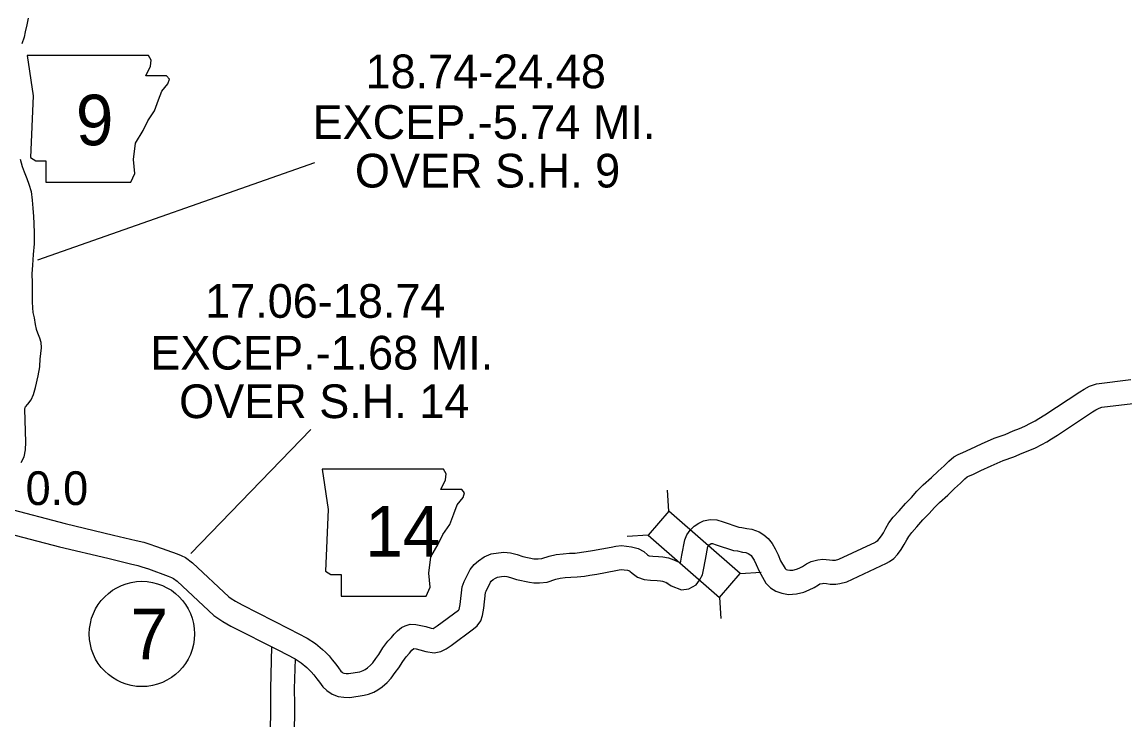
# Model space of a CAD drawing. Extents: x -939622 to -934222, y 1383701 to 1385301.
# Drawn here: x -936509.41 to -936467.91, y 1384867.63 to 1384893.87 of the extents above; entities that cross this region are included whole.
import ezdxf

# ---------------------------------------------------------------- set-up
doc = ezdxf.new("R2010")
doc.units = 0
for name, color, linetype in [('Level 10', 7, 'Continuous'), ('Level 20', 7, 'Continuous'), ('Level 21', 7, 'Continuous'), ('Level 25', 7, 'Continuous'), ('Level 27', 7, 'Continuous')]:
    doc.layers.add(name, color=color, linetype=linetype)

msp = doc.modelspace()

# ---------------------------------------------------------------- linework, layer by layer
at = {"layer": 'Level 10'}
for points in [[(-936509.18, 1384894.013), (-936509.239, 1384893.763), (-936509.295, 1384893.506), (-936509.34, 1384893.302), (-936509.42, 1384893.053)], [(-936509.483, 1384888.713), (-936509.408, 1384888.439), (-936509.339, 1384888.24), (-936509.235, 1384887.981), (-936509.156, 1384887.775), (-936509.075, 1384887.492), (-936509.036, 1384887.17), (-936509.006, 1384886.864), (-936508.988, 1384886.561), (-936508.972, 1384886.291), (-936508.956, 1384885.931), (-936508.962, 1384885.531), (-936508.992, 1384885.127), (-936509.026, 1384884.723), (-936509.045, 1384884.403), (-936509.034, 1384884.06), (-936509.039, 1384883.352), (-936509.025, 1384883.126), (-936509.002, 1384882.947), (-936508.96, 1384882.748), (-936508.914, 1384882.49), (-936508.878, 1384882.314), (-936508.827, 1384882.179), (-936508.753, 1384881.994), (-936508.713, 1384881.83), (-936508.698, 1384881.623), (-936508.718, 1384881.41), (-936508.739, 1384881.189)], [(-936509.447, 1384877.304), (-936509.334, 1384877.521), (-936509.288, 1384877.784), (-936509.275, 1384878.069), (-936509.307, 1384879.314), (-936509.301, 1384879.377), (-936509.284, 1384879.4), (-936509.196, 1384879.496), (-936509.071, 1384879.668), (-936508.98, 1384879.868), (-936508.905, 1384880.124), (-936508.807, 1384880.57), (-936508.747, 1384880.906), (-936508.738, 1384881.218)], [(-936484.677, 1384873.547), (-936484.637, 1384873.519), (-936484.586, 1384873.818), (-936484.473, 1384874.396), (-936484.399, 1384874.585), (-936484.278, 1384874.764), (-936484.12, 1384874.915), (-936483.952, 1384875.027), (-936483.776, 1384875.117), (-936483.522, 1384875.165), (-936483.274, 1384875.146), (-936483.034, 1384875.075), (-936482.437, 1384874.881), (-936482.332, 1384874.865), (-936482.142, 1384874.825), (-936481.952, 1384874.797), (-936481.681, 1384874.699), (-936481.503, 1384874.581), (-936481.336, 1384874.448), (-936481.191, 1384874.26), (-936481.069, 1384874.061), (-936480.963, 1384873.839), (-936480.869, 1384873.613), (-936480.703, 1384873.316), (-936480.689, 1384873.303), (-936480.665, 1384873.287), (-936480.612, 1384873.271), (-936480.52, 1384873.254), (-936480.403, 1384873.262), (-936480.271, 1384873.294), (-936480.172, 1384873.334), (-936480.048, 1384873.399), (-936479.891, 1384873.491), (-936479.713, 1384873.589), (-936479.472, 1384873.642), (-936479.276, 1384873.676), (-936479.032, 1384873.652), (-936478.914, 1384873.634), (-936478.84, 1384873.632), (-936478.809, 1384873.636), (-936478.684, 1384873.668), (-936477.302, 1384874.312), (-936477.272, 1384874.33), (-936477.211, 1384874.377), (-936477.157, 1384874.431), (-936477.07, 1384874.55), (-936476.999, 1384874.662), (-936476.912, 1384874.836), (-936476.791, 1384875.033), (-936476.628, 1384875.246), (-936476.412, 1384875.491), (-936476.172, 1384875.759), (-936475.942, 1384875.996), (-936475.738, 1384876.231), (-936475.508, 1384876.461), (-936475.186, 1384876.743), (-936474.939, 1384876.982), (-936474.718, 1384877.182), (-936474.539, 1384877.355), (-936474.353, 1384877.516), (-936474.182, 1384877.605), (-936474.015, 1384877.678), (-936473.717, 1384877.824), (-936473.306, 1384878.004), (-936472.831, 1384878.216), (-936472.42, 1384878.36), (-936472.119, 1384878.493), (-936471.882, 1384878.58), (-936471.673, 1384878.668), (-936471.465, 1384878.782), (-936471.293, 1384878.871), (-936471.149, 1384878.959), (-936470.929, 1384879.095), (-936469.615, 1384879.968), (-936469.452, 1384880.066), (-936469.246, 1384880.179), (-936468.976, 1384880.267), (-936467.688, 1384880.425)], [(-936485.185, 1384872.804), (-936484.982, 1384872.666), (-936484.599, 1384872.524), (-936484.317, 1384872.555), (-936484.045, 1384872.706), (-936483.915, 1384872.887), (-936483.808, 1384873.08), (-936483.765, 1384873.276), (-936483.701, 1384873.656), (-936483.605, 1384874.143), (-936483.597, 1384874.164), (-936483.587, 1384874.179), (-936483.555, 1384874.21), (-936483.496, 1384874.249), (-936483.481, 1384874.257), (-936483.472, 1384874.259), (-936483.438, 1384874.256), (-936483.3, 1384874.215), (-936482.647, 1384874.003), (-936482.495, 1384873.98), (-936482.3, 1384873.938), (-936482.173, 1384873.92), (-936482.089, 1384873.889), (-936482.032, 1384873.852), (-936481.982, 1384873.812), (-936481.934, 1384873.749), (-936481.862, 1384873.632), (-936481.785, 1384873.471), (-936481.679, 1384873.218), (-936481.426, 1384872.766), (-936481.253, 1384872.594), (-936481.043, 1384872.462), (-936480.826, 1384872.396), (-936480.575, 1384872.349), (-936480.267, 1384872.369), (-936479.992, 1384872.435), (-936479.793, 1384872.517), (-936479.612, 1384872.611), (-936479.447, 1384872.708), (-936479.392, 1384872.738), (-936479.297, 1384872.759), (-936479.242, 1384872.769), (-936479.144, 1384872.759), (-936478.998, 1384872.737), (-936478.797, 1384872.729), (-936478.636, 1384872.751), (-936478.378, 1384872.817), (-936476.881, 1384873.516), (-936476.767, 1384873.583), (-936476.614, 1384873.7), (-936476.471, 1384873.845), (-936476.327, 1384874.041), (-936476.214, 1384874.219), (-936476.124, 1384874.4), (-936476.049, 1384874.523), (-936475.933, 1384874.673), (-936475.738, 1384874.893), (-936475.514, 1384875.145), (-936475.279, 1384875.387), (-936475.079, 1384875.617), (-936474.893, 1384875.804), (-936474.577, 1384876.08), (-936474.324, 1384876.325), (-936474.103, 1384876.525), (-936473.932, 1384876.69), (-936473.844, 1384876.766), (-936473.793, 1384876.793), (-936473.637, 1384876.861), (-936473.338, 1384877.007), (-936472.942, 1384877.181), (-936472.498, 1384877.379), (-936472.089, 1384877.523), (-936471.781, 1384877.658), (-936471.552, 1384877.743), (-936471.282, 1384877.856), (-936471.043, 1384877.987), (-936470.85, 1384878.087), (-936470.678, 1384878.193), (-936470.444, 1384878.337), (-936469.133, 1384879.207), (-936469.004, 1384879.285), (-936468.887, 1384879.349), (-936468.78, 1384879.384), (-936467.62, 1384879.526)], [(-936509.988, 1384875.587), (-936507.786, 1384875.008), (-936505.972, 1384874.578), (-936505.124, 1384874.371), (-936504.836, 1384874.305), (-936504.641, 1384874.249), (-936504.352, 1384874.153), (-936503.581, 1384873.869), (-936503.431, 1384873.805), (-936503.258, 1384873.731), (-936502.994, 1384873.532), (-936501.633, 1384872.257), (-936501.544, 1384872.197), (-936501.386, 1384872.089), (-936501.135, 1384871.949), (-936499.36, 1384871.05), (-936498.68, 1384870.703), (-936498.373, 1384870.498), (-936498.104, 1384870.28), (-936497.989, 1384870.169), (-936497.861, 1384870.032), (-936497.741, 1384869.891), (-936497.605, 1384869.721), (-936497.502, 1384869.582), (-936497.414, 1384869.466), (-936497.37, 1384869.423), (-936497.34, 1384869.402), (-936497.308, 1384869.391), (-936497.219, 1384869.378), (-936497.131, 1384869.375), (-936496.709, 1384869.438), (-936496.643, 1384869.455), (-936496.58, 1384869.479), (-936496.508, 1384869.523), (-936496.414, 1384869.584), (-936496.298, 1384869.687), (-936496.216, 1384869.772), (-936496.098, 1384869.934), (-936495.986, 1384870.089), (-936495.832, 1384870.338), (-936495.644, 1384870.586), (-936495.509, 1384870.729), (-936495.412, 1384870.851), (-936495.281, 1384870.98), (-936495.138, 1384871.098), (-936494.992, 1384871.163), (-936494.814, 1384871.222), (-936494.6, 1384871.217), (-936494.406, 1384871.183), (-936494.213, 1384871.137), (-936494.019, 1384871.082), (-936493.939, 1384871.068), (-936493.904, 1384871.085), (-936493.793, 1384871.161), (-936492.984, 1384871.756), (-936492.963, 1384871.775), (-936492.928, 1384871.964), (-936492.852, 1384872.636), (-936492.777, 1384872.827), (-936492.554, 1384873.289), (-936492.405, 1384873.471), (-936492.243, 1384873.613), (-936492.028, 1384873.759), (-936491.761, 1384873.868), (-936491.487, 1384873.908), (-936491.289, 1384873.93), (-936491.035, 1384873.91), (-936490.784, 1384873.85), (-936490.57, 1384873.775), (-936490.158, 1384873.688), (-936490.092, 1384873.678), (-936489.99, 1384873.679), (-936489.848, 1384873.692), (-936489.575, 1384873.786), (-936489.309, 1384873.848), (-936489.053, 1384873.874), (-936488.816, 1384873.891), (-936488.603, 1384873.901), (-936488.367, 1384873.931), (-936488.181, 1384873.955), (-936487.947, 1384873.997), (-936487.242, 1384874.127), (-936487.075, 1384874.162), (-936486.856, 1384874.182), (-936486.662, 1384874.16), (-936486.475, 1384874.139), (-936486.233, 1384874.077), (-936486.015, 1384873.962), (-936485.882, 1384873.837), (-936485.84, 1384873.806), (-936485.81, 1384873.796), (-936485.683, 1384873.78), (-936485.461, 1384873.768), (-936485.298, 1384873.759), (-936485.082, 1384873.725), (-936484.886, 1384873.65), (-936484.744, 1384873.585)], [(-936510.209, 1384874.714), (-936508.005, 1384874.135), (-936506.182, 1384873.703), (-936505.331, 1384873.495), (-936505.061, 1384873.433), (-936504.907, 1384873.389), (-936504.65, 1384873.303), (-936503.913, 1384873.033), (-936503.786, 1384872.979), (-936503.713, 1384872.947), (-936503.574, 1384872.842), (-936502.197, 1384871.553), (-936502.051, 1384871.453), (-936501.86, 1384871.323), (-936501.558, 1384871.154), (-936499.768, 1384870.247), (-936499.136, 1384869.925), (-936498.908, 1384869.773), (-936498.7, 1384869.604), (-936498.629, 1384869.536), (-936498.533, 1384869.434), (-936498.436, 1384869.318), (-936498.318, 1384869.171), (-936498.222, 1384869.042), (-936498.092, 1384868.871), (-936497.949, 1384868.729), (-936497.75, 1384868.59), (-936497.518, 1384868.512), (-936497.301, 1384868.48), (-936497.077, 1384868.473), (-936496.535, 1384868.554), (-936496.374, 1384868.594), (-936496.18, 1384868.668), (-936496.025, 1384868.763), (-936495.868, 1384868.866), (-936495.675, 1384869.036), (-936495.525, 1384869.193), (-936495.369, 1384869.406), (-936495.238, 1384869.589), (-936495.089, 1384869.828), (-936494.956, 1384870.004), (-936494.83, 1384870.138), (-936494.743, 1384870.247), (-936494.677, 1384870.311), (-936494.672, 1384870.316), (-936494.589, 1384870.301), (-936494.44, 1384870.266), (-936494.219, 1384870.203), (-936493.907, 1384870.15), (-936493.66, 1384870.205), (-936493.454, 1384870.303), (-936493.272, 1384870.427), (-936492.423, 1384871.052), (-936492.293, 1384871.163), (-936492.152, 1384871.357), (-936492.089, 1384871.553), (-936492.037, 1384871.832), (-936491.971, 1384872.418), (-936491.952, 1384872.467), (-936491.791, 1384872.801), (-936491.756, 1384872.843), (-936491.691, 1384872.901), (-936491.602, 1384872.961), (-936491.522, 1384872.993), (-936491.371, 1384873.016), (-936491.275, 1384873.026), (-936491.176, 1384873.018), (-936491.037, 1384872.985), (-936490.812, 1384872.907), (-936490.318, 1384872.802), (-936490.156, 1384872.778), (-936489.946, 1384872.779), (-936489.657, 1384872.806), (-936489.326, 1384872.92), (-936489.162, 1384872.958), (-936488.974, 1384872.977), (-936488.762, 1384872.993), (-936488.526, 1384873.004), (-936488.253, 1384873.038), (-936488.044, 1384873.065), (-936487.787, 1384873.111), (-936487.067, 1384873.244), (-936486.941, 1384873.27), (-936486.867, 1384873.277), (-936486.761, 1384873.265), (-936486.636, 1384873.252), (-936486.56, 1384873.232), (-936486.543, 1384873.223), (-936486.459, 1384873.145), (-936486.26, 1384872.997), (-936486.008, 1384872.913), (-936485.763, 1384872.883), (-936485.512, 1384872.869), (-936485.393, 1384872.863), (-936485.315, 1384872.85), (-936485.235, 1384872.82), (-936485.118, 1384872.766)], [(-936500.022, 1384870.375), (-936500.07, 1384868.809), (-936500.066, 1384868.21), (-936500.061, 1384867.804), (-936500.073, 1384867.393), (-936500.088, 1384867.032), (-936500.104, 1384866.664), (-936500.099, 1384866.367), (-936500.071, 1384865.998), (-936500.058, 1384865.907)], [(-936499.136, 1384869.919), (-936499.17, 1384868.798), (-936499.166, 1384868.219), (-936499.161, 1384867.797), (-936499.173, 1384867.36), (-936499.189, 1384866.993), (-936499.204, 1384866.652), (-936499.2, 1384866.409), (-936499.175, 1384866.094), (-936499.146, 1384865.884)]]:
    msp.add_lwpolyline(points, dxfattribs=at)
at = {"layer": 'Level 20'}
for p, q in [((-936485.074, 1384875.471), (-936485.128, 1384876.261)), ((-936485.854, 1384874.575), (-936486.644, 1384874.521)), ((-936482.387, 1384873.128), (-936481.597, 1384873.183)), ((-936483.168, 1384872.233), (-936483.114, 1384871.443))]:
    msp.add_line(p, q, dxfattribs=at)
msp.add_lwpolyline([(-936482.387, 1384873.128), (-936485.074, 1384875.471), (-936485.854, 1384874.575), (-936483.168, 1384872.233)], close=True, dxfattribs=at)
at = {"layer": 'Level 21'}
for points in [[(-936509.225, 1384892.613), (-936508.997, 1384891.09), (-936509.099, 1384888.781), (-936508.896, 1384888.654), (-936508.515, 1384888.654), (-936508.515, 1384887.842), (-936505.317, 1384887.842), (-936505.165, 1384888.172), (-936505.216, 1384888.705), (-936505.14, 1384889.314), (-936504.861, 1384889.796), (-936504.683, 1384890.151), (-936504.429, 1384890.532), (-936504.277, 1384890.938), (-936504.15, 1384891.268), (-936503.922, 1384891.547), (-936503.871, 1384891.725), (-936503.972, 1384891.852), (-936504.759, 1384891.852), (-936504.581, 1384892.207), (-936504.556, 1384892.435), (-936504.661, 1384892.611)], [(-936498.118, 1384877.057), (-936497.889, 1384875.535), (-936497.991, 1384873.225), (-936497.788, 1384873.098), (-936497.407, 1384873.098), (-936497.407, 1384872.286), (-936494.21, 1384872.286), (-936494.057, 1384872.616), (-936494.108, 1384873.149), (-936494.032, 1384873.758), (-936493.753, 1384874.24), (-936493.575, 1384874.596), (-936493.321, 1384874.976), (-936493.169, 1384875.382), (-936493.042, 1384875.712), (-936492.814, 1384875.991), (-936492.763, 1384876.169), (-936492.865, 1384876.296), (-936493.651, 1384876.296), (-936493.474, 1384876.651), (-936493.448, 1384876.88), (-936493.554, 1384877.055)]]:
    msp.add_lwpolyline(points, close=True, dxfattribs=at)
at = {"layer": 'Level 25'}
for p, q in [((-936508.816, 1384884.931), (-936498.394, 1384888.587)), ((-936498.55, 1384878.553), (-936503.061, 1384873.887))]:
    msp.add_line(p, q, dxfattribs=at)
at = {"layer": 'Level 27'}
msp.add_circle((-936504.903, 1384870.858), 1.98, dxfattribs=at)

# ---------------------------------------------------------------- texts
at = {"layer": 'Level 21'}
for s, height, p in [('9', 1.901, (-936507.389, 1384889.236)), ('14', 1.9008, (-936496.499, 1384873.771))]:
    msp.add_text(s, height=height, dxfattribs=at).set_placement(p)
at = {"layer": 'Level 25'}
for s, p in [('18.74-24.48', (-936496.489, 1384891.38)), ('EXCEP.-5.74 MI.', (-936498.479, 1384889.475)), ('OVER S.H. 9', (-936496.888, 1384887.647)), ('17.06-18.74', (-936502.525, 1384882.747)), ('EXCEP.-1.68 MI.', (-936504.584, 1384880.802)), ('OVER S.H. 14', (-936503.503, 1384878.975)), ('0.0', (-936509.28, 1384875.708))]:
    msp.add_text(s, height=1.2672, dxfattribs=at).set_placement(p)
at = {"layer": 'Level 27'}
msp.add_text('7', height=1.901, dxfattribs=at).set_placement((-936505.328, 1384869.908))

doc.saveas('drawing.dxf')
